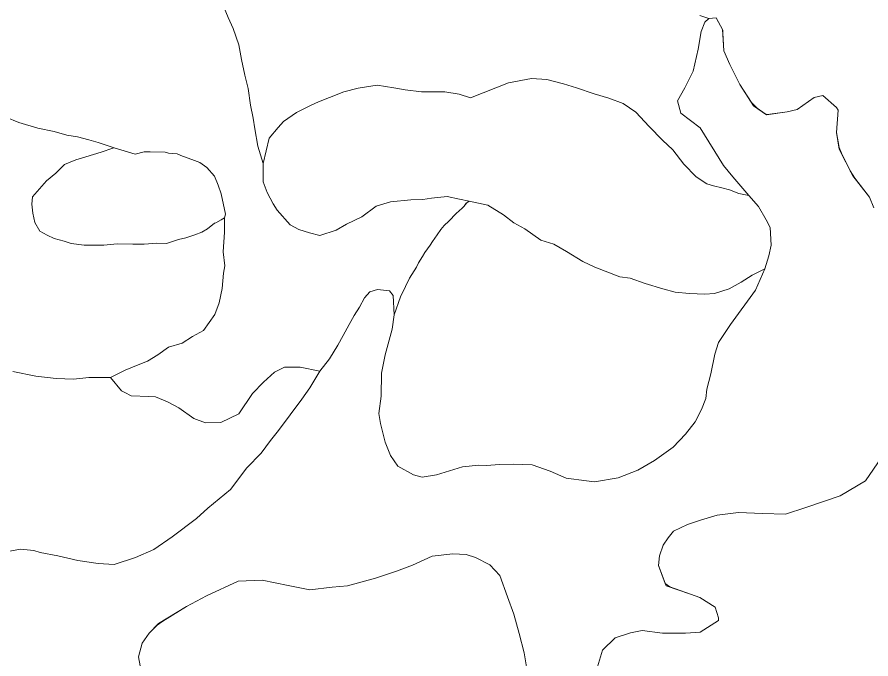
# Model space of a CAD drawing. Extents: x 553962 to 842807, y 8883888 to 9032388.
# Drawn here: x 679231 to 681754, y 8952518 to 8954414 of the extents above; entities that cross this region are included whole.
import ezdxf

# ---------------------------------------------------------------- set-up
doc = ezdxf.new("R2010")
doc.units = 0
doc.header["$LTSCALE"] = 160
for name, color, linetype, lineweight in [('21', 7, 'Continuous', 25), ('27', 7, 'Continuous', 90), ('4', 7, 'Continuous', 13)]:
    doc.layers.add(name, color=color, linetype=linetype, lineweight=lineweight)

msp = doc.modelspace()

# ---------------------------------------------------------------- linework, layer by layer
at = {"layer": '21'}
msp.add_spline([(665209.5, 8949437.1), (665261.8, 8949907.3), (665888.8, 8950560.5), (666750.9, 8951187.5), (667665.3, 8951814.5), (668344.5, 8952363.1), (668788.7, 8952911.7), (669180.6, 8953564.9), (669154.4, 8954270.2), (669755.3, 8954662.1), (670486.8, 8955027.9), (671218.3, 8955785.5), (671166.1, 8956360.3), (671531.8, 8956726), (671479.6, 8956987.3), (670957.1, 8957405.3), (670695.8, 8957849.4), (671139.9, 8958502.5), (671845.3, 8959207.9), (672394, 8958789.9), (673047.1, 8959234), (673465.1, 8959834.9), (673177.7, 8960461.9), (673987.6, 8960749.3), (675163.2, 8960879.9), (676103.7, 8960906.1), (677253.2, 8961428.6), (677697.4, 8961559.2), (678115.4, 8962133.9), (678611.8, 8962369.1), (678820.8, 8962919.9), (679291, 8963704.1), (679918, 8964226.8), (679944.1, 8964697.3), (679709, 8965272.3), (679291, 8966004.2), (678115.4, 8966945.2)], degree=3, dxfattribs=at)
at = {"layer": '27'}
for points in [[(637260.6, 8972975.8), (641524.5, 8971056.2), (652526.1, 8965412.7), (653164.3, 8965062.8), (670790.5, 8953770.1), (686194, 8943929.9), (696283.3, 8937647.1)], [(694874, 8947402.7), (694491.4, 8947729), (693981.6, 8948105.1), (692654.2, 8949437.3), (691811.8, 8950292), (691552.9, 8951277.6), (691093.4, 8951755.3), (689976, 8951721.8), (689441.2, 8951996.3), (689158.9, 8952576.6), (688699.5, 8953029), (687605.5, 8953400.8), (685873.4, 8954400.8), (684752.3, 8955101.5), (681638, 8958243.7), (680641.1, 8959527.7), (679425.4, 8960995.9)]]:
    msp.add_spline(points, degree=3, dxfattribs=at)
at = {"layer": '4'}
for points in [[(679843.4, 8954441), (679855.1, 8954412.6), (679869.2, 8954380.4), (679886.5, 8954331.6), (679893.9, 8954288.2), (679903.7, 8954242.2), (679913.7, 8954202.5), (679920.9, 8954154.1), (679928.4, 8954115.7), (679933.6, 8954083.8), (679942, 8954032.8), (679957.9, 8953981.5), (679975.8, 8954055.7), (680002.3, 8954087.8), (680018.1, 8954105), (680057.1, 8954131.5), (680098.4, 8954152.9), (680121.6, 8954163.5), (680153.8, 8954176.3), (680196.2, 8954192.6), (680238.5, 8954203.8), (680294.7, 8954213.2), (680343.8, 8954205.1), (680377.9, 8954198.9), (680425.9, 8954193.4), (680494.4, 8954193.5), (680537.3, 8954185.7), (680571.2, 8954175.6), (680683.1, 8954219.8), (680750.8, 8954232.7), (680796.3, 8954229.8), (680845.4, 8954216.7), (680884.3, 8954205.2), (680935.7, 8954186.8), (680979.6, 8954173.9), (681022.2, 8954158.4), (681059.4, 8954133), (681098.5, 8954091), (681137.6, 8954050.3), (681168.3, 8954021.3), (681201.1, 8953979.6), (681237.8, 8953941.5), (681268.8, 8953921.4), (681288.9, 8953915.6), (681312.8, 8953909.7), (681335.5, 8953903.8), (681363, 8953892.7), (681392.6, 8953887.1), (681345.7, 8953941.5), (681317.7, 8953975.5), (681249.3, 8954087), (681191.8, 8954129.6), (681182.3, 8954166.7), (681204, 8954205.3), (681228.5, 8954253.9), (681243.5, 8954319.4), (681251.7, 8954371.1), (681262.8, 8954398.6), (681274.6, 8954409.6), (681248.3, 8954419)], [(680435.8, 8953718.6), (680451.8, 8953739.6), (680458.5, 8953750.7), (680471.9, 8953770.6), (680482.6, 8953786.7), (680493.2, 8953797.7), (680506.3, 8953811.2), (680528.7, 8953833.3), (680545.7, 8953849.2), (680552.3, 8953855.3), (680558.4, 8953863.8), (680566.7, 8953869.8), (680537.8, 8953876.1), (680501.3, 8953883.7), (680455.4, 8953879), (680429.9, 8953874.8), (680394.3, 8953873.5), (680334.5, 8953868), (680292.2, 8953855.6), (680249.2, 8953824.1), (680204.1, 8953801.6), (680174.3, 8953784.8), (680125.5, 8953768.8), (680095.3, 8953776.2), (680064, 8953786.2), (680037.8, 8953799.8), (680000, 8953843), (679988, 8953862.5), (679970.1, 8953896.1), (679958.5, 8953926.9), (679957.9, 8953981.5), (679942, 8954032.8), (679933.6, 8954083.8), (679928.4, 8954115.7), (679920.9, 8954154.1), (679913.7, 8954202.5), (679903.7, 8954242.2), (679893.9, 8954288.2), (679886.5, 8954331.6), (679869.2, 8954380.4), (679855.1, 8954412.6), (679843.4, 8954441)], [(681248.3, 8954419), (681274.6, 8954409.6), (681296.2, 8954411.4), (681316.5, 8954375.2), (681316.2, 8954366.3), (681319.5, 8954314.2), (681337.1, 8954274.2), (681366.7, 8954214.8), (681400.4, 8954161.6), (681417.5, 8954144.5), (681441.1, 8954128.5), (681447.3, 8954125.7), (681505.9, 8954133.8), (681535.3, 8954140.4), (681586.1, 8954176.6), (681611.7, 8954182.1), (681652.3, 8954146.4), (681657.1, 8954138.6), (681652.2, 8954072.8), (681659.5, 8954028.2), (681666.6, 8954011.4), (681692.7, 8953959.8), (681705.8, 8953937.7), (681749.5, 8953881.6), (681762.4, 8953850.7)], [(681762.4, 8953850.7), (681749.5, 8953881.6), (681700, 8953945.2), (681660.2, 8954024), (681652.2, 8954072.8), (681657.1, 8954138.6), (681652.3, 8954146.4), (681611.7, 8954182.1), (681586.1, 8954176.6), (681535.3, 8954140.4), (681505.9, 8954133.8), (681445.5, 8954125.5), (681406.4, 8954152.1), (681366.7, 8954214.8), (681337.1, 8954274.2), (681319.5, 8954314.2), (681315.6, 8954376.9), (681296.2, 8954411.4), (681274.6, 8954409.6), (681262.8, 8954398.6), (681251.7, 8954371.1)], [(681251.7, 8954371.1), (681243.5, 8954319.4), (681228.5, 8954253.9), (681204, 8954205.3), (681182.3, 8954166.7), (681191.8, 8954129.6), (681249.3, 8954087), (681317.7, 8953975.5), (681345.7, 8953941.5), (681392.6, 8953887.1), (681421.2, 8953853.9), (681444, 8953815), (681455.8, 8953791.8), (681459.1, 8953739.6), (681451.6, 8953708.2), (681440.2, 8953670.1), (681412.5, 8953606.8), (681339.2, 8953505.3), (681303.1, 8953452.1), (681293, 8953418.2), (681280.8, 8953360.2), (681269.1, 8953315), (681265.5, 8953287.2), (681253, 8953254.7), (681234, 8953218.5), (681206, 8953181.5), (681169.1, 8953143.4), (681114.5, 8953103.5), (681065.2, 8953074.8), (681007.4, 8953052.7), (680937.2, 8953041.2), (680913.2, 8953043.3), (680853.8, 8953051.8), (680806.3, 8953072.5), (680752.5, 8953090.8), (680698, 8953092.8), (680656.1, 8953091.7), (680617.9, 8953089.2), (680595.1, 8953090.1), (680546.7, 8953085.4), (680469.8, 8953061.5), (680427.7, 8953054.1), (680402.5, 8953061.3), (680356.5, 8953087), (680334.8, 8953118.2), (680318.4, 8953158.2), (680305.1, 8953213.2), (680299.8, 8953242.5), (680306.7, 8953294.3), (680307.8, 8953361.5), (680318.6, 8953415.7), (680333.2, 8953469.7), (680339.1, 8953492.3), (680345.6, 8953534), (680342.5, 8953591.2), (680331.6, 8953605.5), (680296.2, 8953609.3), (680273.2, 8953602.5), (680257.3, 8953584), (680242.4, 8953556.6), (680227.5, 8953531.8), (680212.7, 8953505.7), (680195, 8953473.3), (680178.8, 8953444.7), (680154.5, 8953403.7), (680125.4, 8953368), (680095.7, 8953318.2), (680072.9, 8953284.8), (680038.3, 8953239.1), (680003.7, 8953192.1), (679979.8, 8953162.5), (679951.9, 8953125.4), (679909.8, 8953082.5), (679861.8, 8953018.2), (679795.2, 8952963.4), (679761.2, 8952932.9), (679689.5, 8952878.4), (679634.9, 8952841), (679580.8, 8952817.5), (679517.9, 8952796.9), (679471, 8952799.8), (679410.4, 8952808.2), (679351.3, 8952821.8), (679299.7, 8952832.5), (679280.8, 8952838.2), (679241.6, 8952842.1), (679177.8, 8952830.4)], [(679197.8, 8954118.6), (679236.5, 8954102), (679293, 8954086.1), (679340.9, 8954075.5), (679378.6, 8954065.3), (679410.1, 8954060.4), (679442.8, 8954051.6), (679470.4, 8954043.1), (679518.2, 8954027.6), (679579.6, 8954008.8), (679606.4, 8954015.4), (679624.2, 8954016.1), (679668.6, 8954014.5), (679678.6, 8954011.6), (679703.9, 8954009.5), (679715.2, 8954005.3), (679755.2, 8953989.9), (679771.5, 8953984.2), (679791.3, 8953969.6), (679814.5, 8953943.4), (679825, 8953917.7), (679834.2, 8953892), (679847.4, 8953831.9), (679844.4, 8953820.6), (679844, 8953809.2), (679844.2, 8953778.7), (679839.6, 8953720.5), (679844.5, 8953678.5), (679841.2, 8953657), (679837.1, 8953611.5), (679828, 8953570), (679815.3, 8953534.9), (679782, 8953487.8), (679749.6, 8953470), (679718.5, 8953450.8), (679678.7, 8953438.2), (679647.5, 8953416.5), (679616.4, 8953397.3), (679584.2, 8953384.4), (679550.7, 8953370.4), (679506.9, 8953349.1), (679539.7, 8953309.9), (679549.7, 8953304.5), (679568.4, 8953294.9), (679620.3, 8953293.1), (679640.6, 8953292.4), (679675.6, 8953277.2), (679709.2, 8953259.5), (679753.8, 8953227.5), (679787.6, 8953214.9), (679833.3, 8953215.8), (679886.2, 8953241.9), (679926.4, 8953301.3), (679959.3, 8953335.7), (679992, 8953365), (680021.7, 8953379.2), (680067.8, 8953380), (680125.4, 8953368), (680154.5, 8953403.7), (680178.8, 8953444.7), (680195, 8953473.3), (680212.7, 8953505.7), (680227.5, 8953531.8), (680242.4, 8953556.6), (680257.3, 8953584), (680273.2, 8953602.5), (680296.2, 8953609.3), (680331.6, 8953605.5), (680342.5, 8953591.2), (680345.6, 8953534), (680363.7, 8953587.3), (680378.4, 8953617.7), (680391, 8953642.8), (680411.5, 8953675), (680417, 8953687.5), (680429, 8953706.1), (680435.8, 8953718.6)], [(679197.8, 8954118.6), (679236.5, 8954102), (679293, 8954086.1), (679340.9, 8954075.5), (679378.6, 8954065.3), (679410.1, 8954060.4), (679442.8, 8954051.6), (679470.4, 8954043.1), (679518.2, 8954027.6), (679514.2, 8954026.3), (679479.6, 8954014.8), (679434.7, 8954001.2), (679405.2, 8953992.1), (679371.7, 8953978), (679345.4, 8953952.3), (679318, 8953930.4), (679277, 8953882.4), (679275, 8953860.9), (679277.8, 8953834.2), (679283.2, 8953807.3), (679298.8, 8953781.4), (679319.9, 8953769.3), (679341.2, 8953759.6), (679370.1, 8953752.3), (679391.4, 8953745.2), (679429.3, 8953740), (679461, 8953740.2), (679487.7, 8953740.5), (679527.1, 8953744.2), (679572.7, 8953742.6), (679607, 8953742.7), (679643.9, 8953746.4), (679673.1, 8953745.4), (679707.7, 8953756.9), (679729.4, 8953761.2), (679756.4, 8953770.4), (679777, 8953778.5), (679793.8, 8953788.1), (679814.7, 8953805.1), (679818.6, 8953806.3), (679834.1, 8953814.6), (679844.4, 8953820.6), (679844, 8953809.2), (679844.2, 8953778.7), (679839.6, 8953720.5), (679844.5, 8953678.5), (679841.2, 8953657), (679837.1, 8953611.5), (679828, 8953570), (679815.3, 8953534.9), (679782, 8953487.8), (679749.6, 8953470), (679718.5, 8953450.8), (679678.7, 8953438.2), (679647.5, 8953416.5), (679616.4, 8953397.3), (679584.2, 8953384.4), (679550.7, 8953370.4), (679506.9, 8953349.1), (679443.4, 8953348.8), (679397.6, 8953344.1), (679346.9, 8953345.8), (679286.3, 8953353.1), (679218.2, 8953366.9)], [(679177.8, 8952830.4), (679241.6, 8952842.1), (679280.8, 8952838.2), (679299.7, 8952832.5), (679351.3, 8952821.8), (679410.4, 8952808.2), (679471, 8952799.8), (679517.9, 8952796.9), (679580.8, 8952817.5), (679634.9, 8952841), (679689.5, 8952878.4), (679761.2, 8952932.9), (679795.2, 8952963.4), (679861.8, 8953018.2), (679909.8, 8953082.5), (679951.9, 8953125.4), (679979.8, 8953162.5), (680003.7, 8953192.1), (680038.3, 8953239.1), (680072.9, 8953284.8), (680095.7, 8953318.2), (680125.4, 8953368), (680067.8, 8953380), (680021.7, 8953379.2), (679992, 8953365), (679959.3, 8953335.7), (679926.4, 8953301.3), (679886.2, 8953241.9), (679833.3, 8953215.8), (679787.6, 8953214.9), (679753.8, 8953227.5), (679709.2, 8953259.5), (679675.6, 8953277.2), (679640.6, 8953292.4), (679620.3, 8953293.1), (679568.4, 8953294.9), (679549.7, 8953304.5), (679539.7, 8953309.9), (679506.9, 8953349.1), (679443.4, 8953348.8), (679397.6, 8953344.1), (679346.9, 8953345.8), (679286.3, 8953353.1), (679218.2, 8953366.9)], [(680945.8, 8952494.1), (680960.2, 8952543.1), (680998.3, 8952579.8), (681043.3, 8952594.7), (681077.7, 8952601.1), (681138.4, 8952593.9), (681205.6, 8952594.1), (681248.8, 8952596.4), (681303.3, 8952631.2), (681303.6, 8952638.8), (681293.3, 8952670.9), (681248.7, 8952699.1), (681221.1, 8952709), (681148.6, 8952734), (681126.4, 8952793.5), (681128.7, 8952822.6), (681139.9, 8952853.9), (681154.6, 8952875), (681170.5, 8952894.7), (681211.8, 8952914.8), (681250.3, 8952927.4), (681299.1, 8952942.2), (681362.8, 8952950.1), (681433.7, 8952947.6), (681500.9, 8952945.2), (681561.2, 8952964.7), (681662.6, 8952999.2), (681737.8, 8953043.5), (681784.6, 8953112.9)], [(681784.6, 8953112.9), (681737.8, 8953043.5), (681662.6, 8952999.2), (681561.2, 8952964.7), (681500.9, 8952945.2), (681433.7, 8952947.6), (681362.8, 8952950.1), (681299.1, 8952942.2), (681250.3, 8952927.4), (681211.8, 8952914.8), (681170.5, 8952894.7), (681154.6, 8952875), (681139.9, 8952853.9), (681128.7, 8952822.6), (681126.4, 8952793.5)], [(679594.9, 8952497.3), (679589.5, 8952524.1), (679601, 8952564.3), (679621.1, 8952594.1), (679649.3, 8952621.8), (679731.7, 8952672.6), (679791.1, 8952703.5), (679884, 8952747.2), (679955.2, 8952749.8), (680032, 8952734.4), (680096.3, 8952722), (680162.5, 8952729.8), (680207, 8952733.3), (680290.3, 8952755.7), (680351.9, 8952776.4), (680399.5, 8952795), (680457.5, 8952820.9), (680518.6, 8952827.6), (680557.9, 8952826.2), (680585.5, 8952817.6), (680627.9, 8952795.8), (680657.2, 8952764.4), (680680.4, 8952701.4)], [(680736.5, 8952493.9), (680729.1, 8952536), (680714.6, 8952592.3), (680698.9, 8952650), (680680.4, 8952701.4), (680657.2, 8952764.4), (680627.9, 8952795.8), (680585.5, 8952817.6), (680557.9, 8952826.2), (680518.6, 8952827.6), (680457.5, 8952820.9), (680399.5, 8952795), (680351.9, 8952776.4), (680290.3, 8952755.7), (680207, 8952733.3), (680162.5, 8952729.8), (680096.3, 8952722), (680032, 8952734.4), (679955.2, 8952749.8), (679884, 8952747.2), (679791.1, 8952703.5), (679731.7, 8952672.6), (679661.7, 8952629.4), (679644.8, 8952617.3), (679621.1, 8952594.1), (679601, 8952564.3), (679589.5, 8952524.1), (679594.9, 8952497.3)], [(681126.4, 8952793.5), (681146.1, 8952740.8), (681159.7, 8952730.2), (681221.1, 8952709), (681248.7, 8952699.1), (681293.3, 8952670.9), (681303.6, 8952638.8), (681303.3, 8952631.2), (681248.8, 8952596.4)], [(680680.4, 8952701.4), (680698.9, 8952650), (680714.6, 8952592.3), (680729.1, 8952536), (680736.5, 8952493.9)], [(681248.8, 8952596.4), (681205.6, 8952594.1), (681138.4, 8952593.9), (681077.7, 8952601.1), (681043.3, 8952594.7), (680998.3, 8952579.8), (680960.2, 8952543.1), (680945.8, 8952494.1)]]:
    msp.add_lwpolyline(points, dxfattribs=at)
for points in [[(680854.6, 8953721.6), (680903, 8953692), (680938, 8953675.5), (681011.8, 8953646.3), (681042.1, 8953642.7), (681087.2, 8953627.1), (681138.7, 8953611.3), (681175.1, 8953601.2), (681218.1, 8953597.1), (681262.5, 8953595.6), (681291.7, 8953597.1), (681335.3, 8953610.8), (681370.3, 8953631.1), (681402.7, 8953651.5), (681440.2, 8953670.1), (681451.6, 8953708.2), (681459.1, 8953739.6), (681455.8, 8953791.8), (681444, 8953815), (681421.2, 8953853.9), (681392.6, 8953887.1), (681363, 8953892.7), (681335.5, 8953903.8), (681312.8, 8953909.7), (681288.9, 8953915.6), (681268.8, 8953921.4), (681237.8, 8953941.5), (681201.1, 8953979.6), (681168.3, 8954021.3), (681137.6, 8954050.3), (681098.5, 8954091), (681059.4, 8954133), (681022.2, 8954158.4), (680979.6, 8954173.9), (680935.7, 8954186.8), (680884.3, 8954205.2), (680845.4, 8954216.7), (680796.3, 8954229.8), (680750.8, 8954232.7), (680683.1, 8954219.8), (680571.2, 8954175.6), (680537.3, 8954185.7), (680494.4, 8954193.5), (680425.9, 8954193.4), (680377.9, 8954198.9), (680343.8, 8954205.1), (680294.7, 8954213.2), (680238.5, 8954203.8), (680196.2, 8954192.6), (680153.8, 8954176.3), (680121.6, 8954163.5), (680098.4, 8954152.9), (680057.1, 8954131.5), (680018.1, 8954105), (680002.3, 8954087.8), (679975.8, 8954055.7), (679957.9, 8953981.5), (679958.5, 8953926.9), (679970.1, 8953896.1), (679988, 8953862.5), (680000, 8953843), (680037.8, 8953799.8), (680064, 8953786.2), (680095.3, 8953776.2), (680125.5, 8953768.8), (680174.3, 8953784.8), (680204.1, 8953801.6), (680249.2, 8953824.1), (680292.2, 8953855.6), (680334.5, 8953868), (680394.3, 8953873.5), (680429.9, 8953874.8), (680455.4, 8953879), (680501.3, 8953883.7), (680537.8, 8953876.1), (680566.7, 8953869.8), (680622.1, 8953857.9), (680668.1, 8953829.6), (680699, 8953805.7), (680731.3, 8953788.1), (680778.4, 8953754.7), (680817.3, 8953743.2)], [(679579.6, 8954008.8), (679518.2, 8954027.6), (679514.2, 8954026.3), (679479.6, 8954014.8), (679434.7, 8954001.2), (679405.2, 8953992.1), (679371.7, 8953978), (679345.4, 8953952.3), (679318, 8953930.4), (679277, 8953882.4), (679275, 8953860.9), (679277.8, 8953834.2), (679283.2, 8953807.3), (679298.8, 8953781.4), (679319.9, 8953769.3), (679341.2, 8953759.6), (679370.1, 8953752.3), (679391.4, 8953745.2), (679429.3, 8953740), (679461, 8953740.2), (679487.7, 8953740.5), (679527.1, 8953744.2), (679572.7, 8953742.6), (679607, 8953742.7), (679643.9, 8953746.4), (679673.1, 8953745.4), (679707.7, 8953756.9), (679729.4, 8953761.2), (679756.4, 8953770.4), (679777, 8953778.5), (679793.8, 8953788.1), (679814.7, 8953805.1), (679818.6, 8953806.3), (679834.1, 8953814.6), (679844.4, 8953820.6), (679847.4, 8953831.9), (679834.2, 8953892), (679825, 8953917.7), (679814.5, 8953943.4), (679791.3, 8953969.6), (679771.5, 8953984.2), (679755.2, 8953989.9), (679715.2, 8954005.3), (679703.9, 8954009.5), (679678.6, 8954011.6), (679668.6, 8954014.5), (679624.2, 8954016.1), (679606.4, 8954015.4)], [(680903, 8953692), (680854.6, 8953721.6), (680817.3, 8953743.2), (680778.4, 8953754.7), (680731.3, 8953788.1), (680699, 8953805.7), (680668.1, 8953829.6), (680622.1, 8953857.9), (680566.7, 8953869.8), (680560.2, 8953865.1), (680554.9, 8953859), (680552.3, 8953855.3), (680545.7, 8953849.2), (680528.7, 8953833.3), (680506.3, 8953811.2), (680493.2, 8953797.7), (680482.6, 8953786.7), (680471.9, 8953770.6), (680458.5, 8953750.7), (680451.8, 8953739.6), (680435.8, 8953718.6), (680429, 8953706.1), (680417, 8953687.5), (680411.5, 8953675), (680391, 8953642.8), (680378.4, 8953617.7), (680363.7, 8953587.3), (680345.6, 8953534), (680339.1, 8953492.3), (680333.2, 8953469.7), (680318.6, 8953415.7), (680307.8, 8953361.5), (680306.7, 8953294.3), (680299.8, 8953242.5), (680305.1, 8953213.2), (680318.4, 8953158.2), (680334.8, 8953118.2), (680356.5, 8953087), (680402.5, 8953061.3), (680427.7, 8953054.1), (680469.8, 8953061.5), (680546.7, 8953085.4), (680595.1, 8953090.1), (680617.9, 8953089.2), (680656.1, 8953091.7), (680698, 8953092.8), (680752.5, 8953090.8), (680806.3, 8953072.5), (680853.8, 8953051.8), (680913.2, 8953043.3), (680937.2, 8953041.2), (681007.4, 8953052.7), (681065.2, 8953074.8), (681114.5, 8953103.5), (681169.1, 8953143.4), (681206, 8953181.5), (681234, 8953218.5), (681253, 8953254.7), (681265.5, 8953287.2), (681269.1, 8953315), (681280.8, 8953360.2), (681293, 8953418.2), (681303.1, 8953452.1), (681339.2, 8953505.3), (681412.5, 8953606.8), (681440.2, 8953670.1), (681402.7, 8953651.5), (681370.3, 8953631.1), (681335.3, 8953610.8), (681291.7, 8953597.1), (681262.5, 8953595.6), (681218.1, 8953597.1), (681175.1, 8953601.2), (681138.7, 8953611.3), (681087.2, 8953627.1), (681042.1, 8953642.7), (681011.8, 8953646.3), (680938, 8953675.5)]]:
    msp.add_lwpolyline(points, close=True, dxfattribs=at)

doc.saveas('drawing.dxf')
